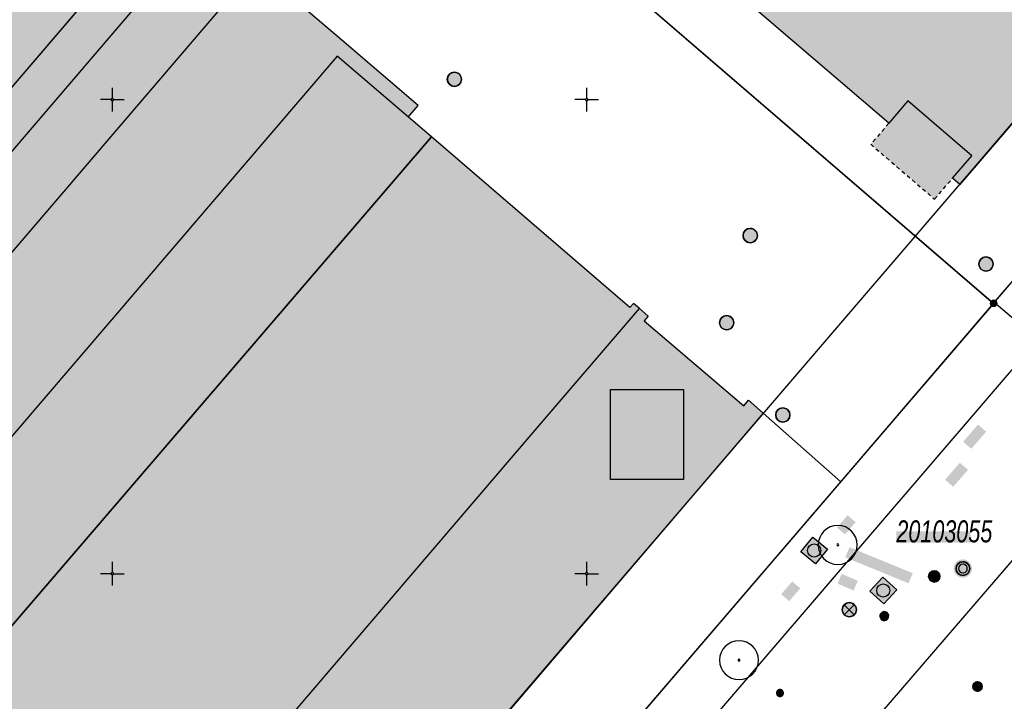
# Model space of a CAD drawing. Header units: metres. Extents: x 2695560 to 2696939, y 1260491 to 1262050.
# Tile 642 of 656: x 2696096 to 2696148, y 1261168 to 1261204. Entities that reach past the tile are written whole.
import ezdxf

# ---------------------------------------------------------------- set-up
doc = ezdxf.new("R2010")
doc.units = ezdxf.units.M
doc.linetypes.add('AUSGEZOGEN', pattern=[0])
doc.linetypes.add('VERDECKT2_S2', pattern=[0.36, 0.2, -0.16])
for name, color, linetype in [('XR$1$AV_Flächen (EO)', 7, 'AUSGEZOGEN'), ('XR$1$AV_Gebäudeflächen (BB)', 7, 'AUSGEZOGEN'), ('XR$1$AV_Gebäudeflächen (EO)', 7, 'AUSGEZOGEN'), ('XR$1$AV_Gebäudeflächen ut.', 7, 'AUSGEZOGEN'), ('XR$1$AV_Grenzpunkte', 7, 'AUSGEZOGEN'), ('XR$1$AV_Koordinatennetzpunkte', 7, 'AUSGEZOGEN'), ('XR$1$AV_Lagefixpunkt-Nr.', 7, 'AUSGEZOGEN'), ('XR$1$AV_Lagefixpunkte', 7, 'AUSGEZOGEN'), ('XR$1$AV_Linien (BB)', 7, 'AUSGEZOGEN'), ('XR$1$AW_LK_Schachtdeckel', 24, 'AUSGEZOGEN'), ('XR$1$EW_LK_Bauwerk_FL_Linie_Punkt', 1, 'AUSGEZOGEN'), ('XR$1$EW_LK_Knoten', 1, 'AUSGEZOGEN'), ('XR$1$GA_LK_Siphon', 32, 'AUSGEZOGEN'), ('XR$1$GR_Baum', 94, 'AUSGEZOGEN'), ('XR$1$Liegenschaftsgrenzen', 7, 'AUSGEZOGEN'), ('XR$1$PFAV', 255, 'AUSGEZOGEN'), ('XR$1$PFAW', 255, 'AUSGEZOGEN'), ('XR$1$PFEW', 255, 'AUSGEZOGEN'), ('XR$1$PFGA', 255, 'AUSGEZOGEN'), ('XR$1$PFWA', 255, 'AUSGEZOGEN'), ('XR$1$RP_Abstandslinie', 7, 'AUSGEZOGEN'), ('XR$1$WA_LK_Absperrarmatur', 171, 'AUSGEZOGEN')]:
    doc.layers.add(name, color=color, linetype=linetype)
doc.styles.add('ARIAL', font='arial.ttf')

# ---------------------------------------------------------------- blocks, each defined once
blk = doc.blocks.new('COMPLEXOBJECT_624')
at = {"layer": 'XR$1$AV_Linien (BB)', "color": 7, "linetype": 'AUSGEZOGEN', "transparency": 33554687}
blk.add_lwpolyline([(6085.67, 11113.677), (6117.292, 11150.599), (6148.779, 11187.343)], dxfattribs=at)
blk = doc.blocks.new('BWAV1')
at = {"layer": 'XR$1$PFAV', "transparency": 33554687}
blk.add_hatch(color=7, dxfattribs=at).paths.add_polyline_path([(0.67, 0), (0.656, 0.135), (0.616, 0.264), (0.55, 0.383), (0.462, 0.486), (0.354, 0.569), (0.233, 0.628), (0.101, 0.662), (-0.034, 0.669), (-0.168, 0.649), (-0.295, 0.602), (-0.41, 0.53), (-0.508, 0.436), (-0.586, 0.325), (-0.639, 0.201), (-0.667, 0.068), (-0.667, -0.068), (-0.639, -0.201), (-0.586, -0.325), (-0.508, -0.436), (-0.41, -0.53), (-0.295, -0.602), (-0.168, -0.649), (-0.034, -0.669), (0.101, -0.662), (0.233, -0.628), (0.354, -0.569), (0.462, -0.486), (0.55, -0.383), (0.616, -0.264), (0.656, -0.135)])
at = {"color": 7, "transparency": 33554687}
for radius, start, end in [(0.5, 91.19481, 268.80519), (0.326, 91.19481, 268.80519), (0.5, 268.80519, 91.19481), (0.326, 268.80519, 91.19481)]:
    blk.add_arc((0, 0), radius, start, end, dxfattribs=at)
at = {"layer": 'XR$1$PFAV', "transparency": 33554687}
blk.add_circle((0, 0), 0.5, dxfattribs=at)
blk = doc.blocks.new('BAV15')
at = {"layer": 'XR$1$PFAV', "transparency": 33554687}
blk.add_hatch(color=7, dxfattribs=at).paths.add_polyline_path([(0.5, 0), (0.49, 0.1), (0.46, 0.2), (0.41, 0.29), (0.34, 0.36), (0.26, 0.42), (0.17, 0.47), (0.08, 0.49), (-0.03, 0.5), (-0.13, 0.48), (-0.22, 0.45), (-0.31, 0.4), (-0.38, 0.33), (-0.44, 0.24), (-0.48, 0.15), (-0.5, 0.05), (-0.5, -0.05), (-0.48, -0.15), (-0.44, -0.24), (-0.38, -0.33), (-0.31, -0.4), (-0.22, -0.45), (-0.13, -0.48), (-0.03, -0.5), (0.08, -0.49), (0.17, -0.47), (0.26, -0.42), (0.34, -0.36), (0.41, -0.29), (0.46, -0.2), (0.49, -0.1)])
at = {"color": 7, "transparency": 33554687}
for start, end in [(90, 270), (270, 90)]:
    blk.add_arc((0, 0), 0.5, start, end, dxfattribs=at)
at = {"layer": 'XR$1$PFAV', "transparency": 33554687}
blk.add_circle((0, 0), 0.5, dxfattribs=at)
blk = doc.blocks.new('BAV2041')
at = {"color": 7, "transparency": 33554687}
for p, q in [((0, 0.5), (0, 0.05)), ((-0.05, 0), (-0.5, 0)), ((0.05, 0), (0.5, 0)), ((0, -0.05), (0, -0.5))]:
    blk.add_line(p, q, dxfattribs=at)
blk.add_circle((0, 0), 0.05, dxfattribs=at)
for start, end in [(90, 270), (270, 90)]:
    blk.add_arc((0, 0), 0.05, start, end, dxfattribs=at)
blk = doc.blocks.new('WBGR1')
at = {"color": 94, "transparency": 33554687}
for radius, start, end in [(1, 90, 270), (1, 270, 90), (0.05, 90, 270), (0.05, 270, 90)]:
    blk.add_arc((0, 0), radius, start, end, dxfattribs=at)
blk = doc.blocks.new('BAW2087')
at = {"lineweight": 25, "true_color": 0x000000, "transparency": 33554687}
h = blk.add_hatch(color=18, dxfattribs=at)
h.paths.add_polyline_path([(-0.5, 0.5), (-0.5, -0.5), (0.5, -0.5), (0.5, 0.5)])
h.paths.add_polyline_path([(0.337, -0.069), (0.316, -0.136), (0.282, -0.196), (0.237, -0.249), (0.182, -0.292), (0.119, -0.322), (0.052, -0.34), (-0.017, -0.343), (-0.086, -0.333), (-0.151, -0.309), (-0.21, -0.272), (-0.261, -0.224), (-0.301, -0.167), (-0.328, -0.103), (-0.342, -0.035), (-0.342, 0.035), (-0.328, 0.103), (-0.301, 0.167), (-0.261, 0.224), (-0.21, 0.272), (-0.151, 0.309), (-0.086, 0.333), (-0.017, 0.343), (0.052, 0.34), (0.119, 0.322), (0.182, 0.292), (0.237, 0.249), (0.282, 0.196), (0.316, 0.136), (0.337, 0.069), (0.344, 0)], flags=16)
at = {"layer": 'XR$1$PFAW', "lineweight": 25, "transparency": 33554687}
blk.add_hatch(color=7, dxfattribs=at).paths.add_polyline_path([(0.344, 0), (0.337, 0.069), (0.316, 0.136), (0.282, 0.196), (0.237, 0.249), (0.182, 0.292), (0.119, 0.322), (0.052, 0.34), (-0.017, 0.343), (-0.086, 0.333), (-0.151, 0.309), (-0.21, 0.272), (-0.261, 0.224), (-0.301, 0.167), (-0.328, 0.103), (-0.342, 0.035), (-0.342, -0.035), (-0.328, -0.103), (-0.301, -0.167), (-0.261, -0.224), (-0.21, -0.272), (-0.151, -0.309), (-0.086, -0.333), (-0.017, -0.343), (0.052, -0.34), (0.119, -0.322), (0.182, -0.292), (0.237, -0.249), (0.282, -0.196), (0.316, -0.136), (0.337, -0.069)])
at = {"lineweight": 25, "transparency": 33554687}
for p, q in [((-0.5, 0.5, 0.993), (0.5, 0.5, 0.993)), ((-0.5, -0.5, 0.993), (-0.5, 0.5, 0.993)), ((0.5, 0.5, 0.993), (0.5, -0.5, 0.993)), ((0.5, -0.5, 0.993), (-0.5, -0.5, 0.993))]:
    blk.add_line(p, q, dxfattribs=at)
blk.add_circle((0, 0), 0.344, dxfattribs=at)
at = {"layer": 'XR$1$PFAW', "lineweight": 25, "transparency": 33554687}
blk.add_line((-0.5, 0.5), (0.5, 0.5), dxfattribs=at)
at = {"layer": 'XR$1$PFAW', "color": 31, "lineweight": 25, "transparency": 33554687}
for p, q in [((-0.5, -0.5), (-0.5, 0.5)), ((0.5, 0.5), (0.5, -0.5)), ((0.5, -0.5), (-0.5, -0.5))]:
    blk.add_line(p, q, dxfattribs=at)
at = {"layer": 'XR$1$PFAW', "lineweight": 25, "transparency": 33554687}
blk.add_circle((0, 0), 0.344, dxfattribs=at)
blk = doc.blocks.new('BAW2088')
at = {"layer": 'XR$1$PFAW', "transparency": 33554687}
blk.add_hatch(color=253, dxfattribs=at).paths.add_polyline_path([(0.51, 0), (0.5, 0.101), (0.47, 0.197), (0.421, 0.286), (0.355, 0.362), (0.275, 0.424), (0.184, 0.469), (0.086, 0.494), (-0.015, 0.499), (-0.115, 0.484), (-0.21, 0.449), (-0.296, 0.395), (-0.369, 0.326), (-0.427, 0.243), (-0.467, 0.15), (-0.487, 0.051), (-0.487, -0.051), (-0.467, -0.15), (-0.427, -0.243), (-0.369, -0.326), (-0.296, -0.395), (-0.21, -0.449), (-0.115, -0.484), (-0.015, -0.499), (0.086, -0.494), (0.184, -0.469), (0.275, -0.424), (0.355, -0.362), (0.421, -0.286), (0.47, -0.197), (0.5, -0.101)])
at = {"transparency": 33554687}
for start, end in [(91.19481, 268.80519), (268.80519, 91.19481)]:
    blk.add_arc((0.01, 0), 0.5, start, end, dxfattribs=at)
at = {"layer": 'XR$1$PFAW', "transparency": 33554687}
blk.add_circle((0.01, 0), 0.5, dxfattribs=at)
blk = doc.blocks.new('BAW2082')
at = {"layer": 'XR$1$PFAW', "transparency": 33554687}
blk.add_hatch(color=7, dxfattribs=at).paths.add_polyline_path([(0.509, -0.003), (0.499, 0.098), (0.469, 0.194), (0.42, 0.283), (0.354, 0.359), (0.274, 0.421), (0.183, 0.466), (0.085, 0.491), (-0.016, 0.496), (-0.116, 0.481), (-0.211, 0.446), (-0.297, 0.392), (-0.37, 0.323), (-0.428, 0.24), (-0.468, 0.147), (-0.488, 0.047), (-0.488, -0.054), (-0.468, -0.153), (-0.428, -0.246), (-0.37, -0.329), (-0.297, -0.398), (-0.211, -0.452), (-0.116, -0.487), (-0.016, -0.502), (0.085, -0.497), (0.183, -0.472), (0.274, -0.427), (0.354, -0.366), (0.42, -0.289), (0.469, -0.2), (0.499, -0.104)])
at = {"transparency": 33554687}
for start, end in [(91.19481, 268.80519), (268.80519, 91.19481)]:
    blk.add_arc((0.01, 0), 0.5, start, end, dxfattribs=at)
at = {"layer": 'XR$1$PFAW', "transparency": 33554687}
blk.add_circle((0.009, -0.003), 0.5, dxfattribs=at)
blk = doc.blocks.new('BWA965')
at = {"layer": 'XR$1$PFWA', "transparency": 33554687}
blk.add_hatch(color=7, dxfattribs=at).paths.add_polyline_path([(0, 0.5), (-0.05, 0.5), (-0.1, 0.49), (-0.15, 0.48), (-0.2, 0.46), (-0.24, 0.44), (-0.29, 0.41), (-0.33, 0.38), (-0.36, 0.34), (-0.4, 0.31), (-0.42, 0.26), (-0.45, 0.22), (-0.47, 0.17), (-0.48, 0.13), (-0.49, 0.08), (-0.5, 0.03), (-0.5, -0.03), (-0.49, -0.08), (-0.48, -0.13), (-0.47, -0.17), (-0.45, -0.22), (-0.42, -0.26), (-0.4, -0.31), (-0.36, -0.34), (-0.33, -0.38), (-0.29, -0.41), (-0.24, -0.44), (-0.2, -0.46), (-0.15, -0.48), (-0.1, -0.49), (-0.05, -0.5), (0, -0.5), (0.05, -0.5), (0.1, -0.49), (0.15, -0.48), (0.2, -0.46), (0.24, -0.44), (0.29, -0.41), (0.33, -0.38), (0.36, -0.34), (0.4, -0.31), (0.42, -0.26), (0.45, -0.22), (0.47, -0.17), (0.48, -0.13), (0.49, -0.08), (0.5, -0.03), (0.5, 0.03), (0.49, 0.08), (0.48, 0.13), (0.47, 0.17), (0.45, 0.22), (0.42, 0.26), (0.4, 0.31), (0.36, 0.34), (0.33, 0.38), (0.29, 0.41), (0.24, 0.44), (0.2, 0.46), (0.15, 0.48), (0.1, 0.49), (0.05, 0.5)])
at = {"transparency": 33554687}
blk.add_line((0, 0.5), (0, -0.5), dxfattribs=at)
for start, end in [(90, 270), (270, 90)]:
    blk.add_arc((0, 0), 0.5, start, end, dxfattribs=at)
blk = doc.blocks.new('BGA15')
at = {"layer": 'XR$1$PFGA', "transparency": 33554687}
blk.add_hatch(color=7, dxfattribs=at).paths.add_polyline_path([(0.5, 0), (0.49, 0.1), (0.46, 0.2), (0.41, 0.29), (0.34, 0.36), (0.26, 0.42), (0.17, 0.47), (0.08, 0.49), (-0.03, 0.5), (-0.13, 0.48), (-0.22, 0.45), (-0.31, 0.4), (-0.38, 0.33), (-0.44, 0.24), (-0.48, 0.15), (-0.5, 0.05), (-0.5, -0.05), (-0.48, -0.15), (-0.44, -0.24), (-0.38, -0.33), (-0.31, -0.4), (-0.22, -0.45), (-0.13, -0.48), (-0.03, -0.5), (0.08, -0.49), (0.17, -0.47), (0.26, -0.42), (0.34, -0.36), (0.41, -0.29), (0.46, -0.2), (0.49, -0.1)])
at = {"color": 32, "transparency": 33554687}
for start, end in [(91.1948, 268.8052), (268.8052, 91.1948)]:
    blk.add_arc((0, 0), 0.5, start, end, dxfattribs=at)
at = {"layer": 'XR$1$PFGA', "transparency": 33554687}
blk.add_circle((0, 0), 0.5, dxfattribs=at)
blk = doc.blocks.new('BEW15')
at = {"layer": 'XR$1$PFEW', "transparency": 33554687}
h = blk.add_hatch(color=7, dxfattribs=at)
h.paths.add_polyline_path([(-0.5, 0), (-0.497, -0.05), (-0.489, -0.1), (-0.477, -0.15), (-0.459, -0.197), (-0.437, -0.242), (-0.41, -0.285), (-0.379, -0.326), (-0.344, -0.362), (-0.306, -0.395), (-0.264, -0.424), (-0.22, -0.449), (-0.173, -0.469), (-0.125, -0.484), (-0.075, -0.494), (-0.025, -0.499), (0.026, -0.499), (0.076, -0.494), (0.126, -0.484), (0.174, -0.469), (0.22, -0.449), (0.265, -0.424), (0.306, -0.395), (0.345, -0.362), (0.38, -0.326), (0.411, -0.285), (0.437, -0.242), (0.46, -0.197), (0.477, -0.15), (0.49, -0.1), (0.498, -0.05), (0.5, 0), (0.498, 0.051), (0.49, 0.101), (0.477, 0.15), (0.46, 0.197), (0.437, 0.243), (0.411, 0.286), (0.38, 0.326), (0.345, 0.363), (0.306, 0.396), (0.265, 0.424), (0.22, 0.449), (0.174, 0.469), (0.126, 0.484), (0.076, 0.494), (0.026, 0.5), (-0.025, 0.5), (-0.075, 0.494), (-0.125, 0.484), (-0.173, 0.469), (-0.22, 0.449), (-0.264, 0.424), (-0.306, 0.396), (-0.344, 0.363), (-0.379, 0.326), (-0.41, 0.286), (-0.437, 0.243), (-0.459, 0.197), (-0.477, 0.15), (-0.489, 0.101), (-0.497, 0.051)])
h.paths.add_polyline_path([(0.01, 0.001), (0.01, 0), (0.01, -0.001), (0.01, -0.002), (0.01, -0.003), (0.009, -0.004), (0.009, -0.005), (0.009, -0.006), (0.008, -0.006), (0.007, -0.007), (0.006, -0.008), (0.006, -0.008), (0.005, -0.009), (0.004, -0.009), (0.003, -0.01), (0.002, -0.01), (0.001, -0.01), (0, -0.01), (-0.001, -0.01), (-0.002, -0.01), (-0.003, -0.009), (-0.004, -0.009), (-0.005, -0.008), (-0.006, -0.008), (-0.007, -0.007), (-0.007, -0.006), (-0.008, -0.006), (-0.008, -0.005), (-0.009, -0.004), (-0.009, -0.003), (-0.009, -0.002), (-0.01, -0.001), (-0.01, 0), (-0.01, 0.001), (-0.009, 0.002), (-0.009, 0.003), (-0.009, 0.004), (-0.008, 0.005), (-0.008, 0.006), (-0.007, 0.007), (-0.007, 0.007), (-0.006, 0.008), (-0.005, 0.009), (-0.004, 0.009), (-0.003, 0.01), (-0.002, 0.01), (-0.001, 0.01), (0, 0.01), (0.001, 0.01), (0.002, 0.01), (0.003, 0.01), (0.004, 0.01), (0.005, 0.009), (0.006, 0.009), (0.006, 0.008), (0.007, 0.007), (0.008, 0.007), (0.009, 0.006), (0.009, 0.005), (0.009, 0.004), (0.01, 0.003), (0.01, 0.002)], flags=16)
at = {"color": 1, "transparency": 33554687}
for start, end in [(0, 180), (180, 0)]:
    blk.add_arc((0, 0), 0.5, start, end, dxfattribs=at)
at = {"layer": 'XR$1$PFEW', "transparency": 33554687}
blk.add_circle((0, 0), 0.5, dxfattribs=at)
blk = doc.blocks.new('BEWLP2549_S')
at = {"layer": 'XR$1$PFEW', "transparency": 33554687}
blk.add_hatch(color=7, dxfattribs=at).paths.add_polyline_path([(0.5, 0), (0.49, 0.101), (0.459, 0.197), (0.41, 0.286), (0.344, 0.362), (0.264, 0.424), (0.174, 0.469), (0.076, 0.494), (-0.025, 0.499), (-0.125, 0.484), (-0.22, 0.449), (-0.306, 0.395), (-0.379, 0.326), (-0.437, 0.243), (-0.477, 0.15), (-0.497, 0.051), (-0.497, -0.051), (-0.477, -0.15), (-0.437, -0.243), (-0.379, -0.326), (-0.306, -0.395), (-0.22, -0.449), (-0.125, -0.484), (-0.025, -0.499), (0.076, -0.494), (0.174, -0.469), (0.264, -0.424), (0.344, -0.362), (0.41, -0.286), (0.459, -0.197), (0.49, -0.101)])
at = {"color": 1, "transparency": 33554687}
for p, q in [((0.354, -0.354), (-0.354, 0.354)), ((-0.354, -0.354), (0.354, 0.354))]:
    blk.add_line(p, q, dxfattribs=at)
for start, end in [(91.38095, 268.61905), (268.61905, 91.38095)]:
    blk.add_arc((0, 0), 0.5, start, end, dxfattribs=at)
at = {"layer": 'XR$1$PFEW', "transparency": 33554687}
blk.add_circle((0, 0), 0.5, dxfattribs=at)

msp = doc.modelspace()

# ---------------------------------------------------------------- hatches: boundary and pattern name
at = {"transparency": 33554687}
for points in [[(2696127.233, 1261184.528), (2696127.233, 1261179.78), (2696131.084, 1261179.78), (2696131.084, 1261184.528)], [(2696145.817, 1261181.773), (2696146.247, 1261181.399), (2696147.033, 1261182.303), (2696146.603, 1261182.677)], [(2696144.867, 1261179.771), (2696145.292, 1261179.397), (2696146.077, 1261180.291), (2696145.652, 1261180.665)], [(2696139.171, 1261177.245), (2696139.596, 1261176.882), (2696140.153, 1261177.534), (2696139.727, 1261177.897)], [(2696142.3, 1261177.053), (2696142.3, 1261176.45), (2696146.213, 1261176.45), (2696146.213, 1261177.053)], [(2696139.827, 1261176.212), (2696139.608, 1261175.679), (2696142.943, 1261174.31), (2696143.162, 1261174.843)], [(2696136.226, 1261173.731), (2696136.65, 1261173.366), (2696137.233, 1261174.042), (2696136.809, 1261174.407)], [(2696139.421, 1261174.805), (2696139.199, 1261174.292), (2696140.045, 1261173.926), (2696140.267, 1261174.44)]]:
    msp.add_hatch(color=7, dxfattribs=at).paths.add_polyline_path(points)
at = {"layer": 'XR$1$AV_Gebäudeflächen (BB)', "true_color": 0xd2d2d2, "transparency": 33554687}
for points in [[(2696156.124, 1261207.554), (2696145.876, 1261216.353), (2696141.347, 1261220.242), (2696145.192, 1261224.781), (2696147.654, 1261227.687), (2696138.094, 1261235.849), (2696124.483, 1261219.959), (2696125.657, 1261218.954), (2696122.785, 1261215.598), (2696121.611, 1261216.603), (2696121.284, 1261216.221), (2696141.9, 1261198.56), (2696142.911, 1261199.737), (2696146.275, 1261196.847), (2696145.264, 1261195.67), (2696145.645, 1261195.341), (2696152.916, 1261203.806), (2696151.784, 1261204.777), (2696154.665, 1261208.136), (2696155.797, 1261207.165)], [(2696072.929, 1261197.39), (2696084.532, 1261187.451), (2696104.355, 1261210.631), (2696092.763, 1261220.547)], [(2696112.822, 1261202.105), (2696059.587, 1261139.914), (2696064.472, 1261135.72), (2696071.785, 1261144.241), (2696117.788, 1261197.839)], [(2696135.281, 1261183.275), (2696134.504, 1261183.961), (2696134.255, 1261183.673), (2696129.01, 1261188.147), (2696129.221, 1261188.385), (2696128.753, 1261188.792), (2696123.158, 1261182.252), (2696082.08, 1261134.231), (2696075.91, 1261127.018), (2696074.509, 1261128.217), (2696073.662, 1261127.227), (2696071.236, 1261124.558), (2696070.81, 1261124.09), (2696071.574, 1261123.398), (2696071.661, 1261123.494), (2696078.453, 1261117.319), (2696079.191, 1261118.052), (2696079.084, 1261118.149), (2696082.304, 1261121.386), (2696082.411, 1261121.296), (2696083.074, 1261122.083), (2696082.988, 1261122.165), (2696109.088, 1261152.646), (2696112.657, 1261149.635), (2696118.663, 1261156.638), (2696115.1, 1261159.661)]]:
    msp.add_hatch(color=254, dxfattribs=at).paths.add_polyline_path(points)
at = {"layer": 'XR$1$AV_Gebäudeflächen (EO)', "true_color": 0xebebeb, "transparency": 33554687}
for points in [[(2696145.264, 1261195.67), (2696146.275, 1261196.847), (2696142.911, 1261199.737), (2696141.9, 1261198.56), (2696140.949, 1261197.453), (2696144.313, 1261194.563)], [(2696128.753, 1261188.792), (2696128.443, 1261189.062), (2696128.257, 1261188.844), (2696117.793, 1261197.845), (2696071.785, 1261144.241), (2696064.472, 1261135.72), (2696064.419, 1261135.643), (2696073.662, 1261127.227), (2696074.509, 1261128.217), (2696075.91, 1261127.018), (2696082.08, 1261134.231), (2696123.158, 1261182.252)]]:
    msp.add_hatch(color=7, dxfattribs=at).paths.add_polyline_path(points)
at = {"layer": 'XR$1$AV_Gebäudeflächen ut.', "true_color": 0xf5f5f5, "transparency": 33554687}
msp.add_hatch(color=7, dxfattribs=at).paths.add_polyline_path([(2696116.564, 1261198.89), (2696117.085, 1261199.499), (2696113.067, 1261202.945), (2696109.285, 1261206.174), (2696104.24, 1261210.497), (2696075.467, 1261176.852), (2696063.854, 1261186.795), (2696092.646, 1261220.41), (2696090.818, 1261221.976), (2696087.03, 1261225.203), (2696074.873, 1261235.64), (2696071.385, 1261231.844), (2696071.704, 1261231.52), (2696072.44, 1261232.324), (2696073.943, 1261230.938), (2696073.216, 1261230.156), (2696076.366, 1261227.26), (2696073.483, 1261223.894), (2696064.484, 1261213.383), (2696060.046, 1261208.199), (2696048.184, 1261194.344), (2696043.746, 1261189.16), (2696031.422, 1261175.728), (2696026.535, 1261170.407), (2696027.727, 1261169.322), (2696027.838, 1261169.443), (2696028.424, 1261168.906), (2696036.875, 1261161.162), (2696039.514, 1261158.743), (2696039.295, 1261158.487), (2696050.959, 1261147.77), (2696051.162, 1261148), (2696051.764, 1261147.473), (2696057.955, 1261141.775), (2696059.755, 1261140.11), (2696059.587, 1261139.914), (2696063.315, 1261136.713)])

# ---------------------------------------------------------------- linework, layer by layer
at = {"color": 24, "lineweight": -3, "transparency": 33554687}
msp.add_lwpolyline([(2696127.233, 1261184.528), (2696131.084, 1261184.528), (2696131.084, 1261179.78), (2696127.233, 1261179.78), (2696127.233, 1261184.528)], close=True, dxfattribs=at)
at = {"layer": 'XR$1$AV_Flächen (EO)', "color": 7, "linetype": 'AUSGEZOGEN', "transparency": 33554687}
msp.add_line((2696104.24, 1261210.497), (2696075.467, 1261176.852), dxfattribs=at)
for points in [[(2696116.564, 1261198.89), (2696117.085, 1261199.499), (2696113.067, 1261202.945), (2696109.285, 1261206.174), (2696104.24, 1261210.497)], [(2696145.264, 1261195.67), (2696146.275, 1261196.847), (2696142.911, 1261199.737), (2696141.9, 1261198.56)]]:
    msp.add_lwpolyline(points, dxfattribs=at)
at = {"layer": 'XR$1$AV_Flächen (EO)', "color": 7, "linetype": 'VERDECKT2_S2', "transparency": 33554687}
msp.add_lwpolyline([(2696141.9, 1261198.56), (2696140.949, 1261197.453), (2696144.313, 1261194.563), (2696145.264, 1261195.67)], dxfattribs=at)
at = {"layer": 'XR$1$AV_Flächen (EO)', "color": 7, "linetype": 'AUSGEZOGEN', "transparency": 33554687}
msp.add_lwpolyline([(2696128.753, 1261188.792), (2696128.443, 1261189.062), (2696128.257, 1261188.844), (2696117.793, 1261197.845), (2696071.785, 1261144.241), (2696064.472, 1261135.72), (2696064.419, 1261135.643), (2696073.662, 1261127.227), (2696074.509, 1261128.217), (2696075.91, 1261127.018), (2696082.08, 1261134.231), (2696123.158, 1261182.252), (2696128.753, 1261188.792)], close=True, dxfattribs=at)
at = {"layer": 'XR$1$AV_Linien (BB)', "color": 7, "linetype": 'AUSGEZOGEN', "transparency": 33554687}
for p, q in [((2696139.368, 1261179.667), (2696147.425, 1261189.069)), ((2696147.425, 1261189.069), (2696147.463, 1261189.114)), ((2696149.749, 1261187.153), (2696147.463, 1261189.114)), ((2696135.281, 1261183.275), (2696139.368, 1261179.667))]:
    msp.add_line(p, q, dxfattribs=at)
for points in [[(2696147.425, 1261189.069), (2696116.229, 1261215.927), (2696133.754, 1261236.347), (2696130.566, 1261239.062), (2696132.076, 1261241.06), (2696138.432, 1261249.469)], [(2696156.124, 1261207.554), (2696155.797, 1261207.165), (2696154.665, 1261208.136), (2696151.784, 1261204.777), (2696152.916, 1261203.806), (2696145.645, 1261195.341), (2696145.264, 1261195.67), (2696146.275, 1261196.847), (2696142.911, 1261199.737), (2696141.9, 1261198.56), (2696121.284, 1261216.221), (2696121.611, 1261216.603), (2696122.785, 1261215.598), (2696125.657, 1261218.954), (2696124.483, 1261219.959), (2696138.094, 1261235.849), (2696147.654, 1261227.687)], [(2696084.532, 1261187.451), (2696104.355, 1261210.631), (2696092.763, 1261220.547), (2696072.929, 1261197.39)], [(2696147.463, 1261189.114), (2696148.9, 1261190.79), (2696150.273, 1261192.395)], [(2696073.662, 1261127.227), (2696074.509, 1261128.217), (2696075.91, 1261127.018), (2696082.08, 1261134.231), (2696123.158, 1261182.252), (2696128.753, 1261188.792), (2696129.221, 1261188.385), (2696129.01, 1261188.147), (2696134.255, 1261183.673), (2696134.504, 1261183.961), (2696135.281, 1261183.275)], [(2696135.281, 1261183.275), (2696115.1, 1261159.661), (2696118.663, 1261156.638), (2696112.657, 1261149.635), (2696109.088, 1261152.646), (2696082.988, 1261122.165), (2696083.074, 1261122.083), (2696082.411, 1261121.296), (2696082.304, 1261121.386), (2696079.084, 1261118.149), (2696079.191, 1261118.052), (2696078.453, 1261117.319)], [(2696086.628, 1261118.166), (2696117.1, 1261153.68), (2696139.368, 1261179.667)]]:
    msp.add_lwpolyline(points, dxfattribs=at)
for points in [[(2696109.467, 1261207.882), (2696106.812, 1261210.124), (2696055.932, 1261150.633), (2696058.554, 1261148.374), (2696109.467, 1261207.882)], [(2696112.822, 1261202.105), (2696059.587, 1261139.914), (2696064.472, 1261135.72), (2696071.785, 1261144.241), (2696117.788, 1261197.839), (2696112.822, 1261202.105)]]:
    msp.add_lwpolyline(points, close=True, dxfattribs=at)
at = {"layer": 'XR$1$Liegenschaftsgrenzen', "color": 7, "linetype": 'AUSGEZOGEN', "transparency": 33554687}
for p, q in [((2696116.229, 1261215.927), (2696147.425, 1261189.069)), ((2696140.24, 1261166.03), (2696150, 1261177.35))]:
    msp.add_line(p, q, dxfattribs=at)
for points in [[(2696147.425, 1261189.069), (2696148.9, 1261190.79), (2696164.196, 1261208.661)], [(2696147.425, 1261189.069), (2696117.1, 1261153.68), (2696085.25, 1261116.56)]]:
    msp.add_lwpolyline(points, dxfattribs=at)
at = {"layer": 'XR$1$RP_Abstandslinie', "color": 7, "linetype": 'AUSGEZOGEN', "transparency": 33554687}
msp.add_lwpolyline([(2695964.57, 1261225.99), (2695993.28, 1261199.95), (2696022.91, 1261173.08), (2696052.53, 1261146.2), (2696081.23, 1261120.16), (2696106.53, 1261149.69), (2696139.06, 1261187.66), (2696176.2, 1261231)], dxfattribs=at)

# ---------------------------------------------------------------- block references
at = {"layer": 'XR$1$AV_Grenzpunkte', "color": 7, "linetype": 'AUSGEZOGEN', "lineweight": -3, "transparency": 33554687, "xscale": 0.3249999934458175, "yscale": 0.3249999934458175}
msp.add_blockref('BAV15', (2696147.425, 1261189.069), dxfattribs=at)
at = {"layer": 'XR$1$AV_Koordinatennetzpunkte', "color": 7, "linetype": 'AUSGEZOGEN', "lineweight": -3, "transparency": 33554687, "xscale": 1.25, "yscale": 1.25}
for p in [(2696100.97, 1261199.81), (2696125.97, 1261199.81), (2696100.97, 1261174.81), (2696125.97, 1261174.81)]:
    msp.add_blockref('BAV2041', p, dxfattribs=at)
at = {"layer": 'XR$1$AV_Lagefixpunkte', "color": 7, "linetype": 'AUSGEZOGEN', "lineweight": -3, "transparency": 33554687, "xscale": 0.7199999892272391, "yscale": 0.7199999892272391}
msp.add_blockref('BWAV1', (2696145.805, 1261175.087, 437.447), dxfattribs=at)
at = {"layer": 'XR$1$AV_Linien (BB)', "color": 7, "linetype": 'AUSGEZOGEN', "lineweight": -3, "transparency": 33554687}
msp.add_blockref('COMPLEXOBJECT_624', (2690000.97, 1249999.81), dxfattribs=at)
at = {"layer": 'XR$1$AW_LK_Schachtdeckel', "color": 24, "linetype": 'AUSGEZOGEN', "lineweight": -3, "transparency": 33554687}
for name, p, xscale, yscale in [('BAW2082', (2696118.999, 1261200.884), 0.7499999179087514, 0.7499999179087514), ('BAW2088', (2696134.588, 1261192.643), 0.7578193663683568, 0.7578193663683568), ('BAW2082', (2696147.018, 1261191.14), 0.7499999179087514, 0.7499999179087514), ('BAW2082', (2696133.348, 1261188.047), 0.7499999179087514, 0.7499999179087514), ('BAW2082', (2696136.308, 1261183.184), 0.7499999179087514, 0.7499999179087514)]:
    msp.add_blockref(name, p, dxfattribs=dict(at, xscale=xscale, yscale=yscale))
for p, rotation in [((2696137.968, 1261176.039), 50.71092079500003), ((2696141.609, 1261173.929), 317.488063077)]:
    msp.add_blockref('BAW2087', p, dxfattribs=dict(at, rotation=rotation))
at = {"layer": 'XR$1$EW_LK_Bauwerk_FL_Linie_Punkt', "color": 1, "linetype": 'AUSGEZOGEN', "lineweight": -3, "transparency": 33554687, "xscale": 0.5999999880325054, "yscale": 0.5999999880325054}
msp.add_blockref('BEW15', (2696144.298, 1261174.672), dxfattribs=at)
at = {"layer": 'XR$1$EW_LK_Knoten', "color": 1, "linetype": 'AUSGEZOGEN', "lineweight": -3, "transparency": 33554687, "xscale": 0.749999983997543, "yscale": 0.749999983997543}
msp.add_blockref('BEWLP2549_S', (2696139.817, 1261172.914), dxfattribs=at)
at = {"layer": 'XR$1$GA_LK_Siphon', "color": 32, "linetype": 'AUSGEZOGEN', "lineweight": -3, "transparency": 33554687, "xscale": 0.4999999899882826, "yscale": 0.4999999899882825, "rotation": 145.7406}
msp.add_blockref('BGA15', (2696146.58, 1261168.863), dxfattribs=at)
at = {"layer": 'XR$1$GR_Baum', "color": 94, "linetype": 'AUSGEZOGEN', "lineweight": -3, "transparency": 33554687, "xscale": 1.027451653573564, "yscale": 1.027451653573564}
for p in [(2696139.21, 1261176.332), (2696134.005, 1261170.257)]:
    msp.add_blockref('WBGR1', p, dxfattribs=at)
at = {"layer": 'XR$1$WA_LK_Absperrarmatur', "color": 171, "linetype": 'AUSGEZOGEN', "lineweight": -3, "transparency": 33554687}
for p, xscale, yscale, rotation in [((2696141.663, 1261172.578), 0.4755282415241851, 0.4755282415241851, 321.951904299), ((2696136.161, 1261168.525), 0.3749999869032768, 0.3749999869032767, 322.914306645)]:
    msp.add_blockref('BWA965', p, dxfattribs=dict(at, xscale=xscale, yscale=yscale, rotation=rotation))

# ---------------------------------------------------------------- texts
at = {"layer": 'XR$1$AV_Lagefixpunkt-Nr.', "color": 7, "transparency": 33554687, "insert": (2696142.3, 1261176.45), "char_height": 1.1621, "width": 5.50234, "attachment_point": 7, "style": 'ARIAL'}
msp.add_mtext('\\A1;{\\fArial|i1|b0;\\H1.162102;\\W0.700000;\\C7;20103055}\\P', dxfattribs=at)

doc.saveas('drawing.dxf')
